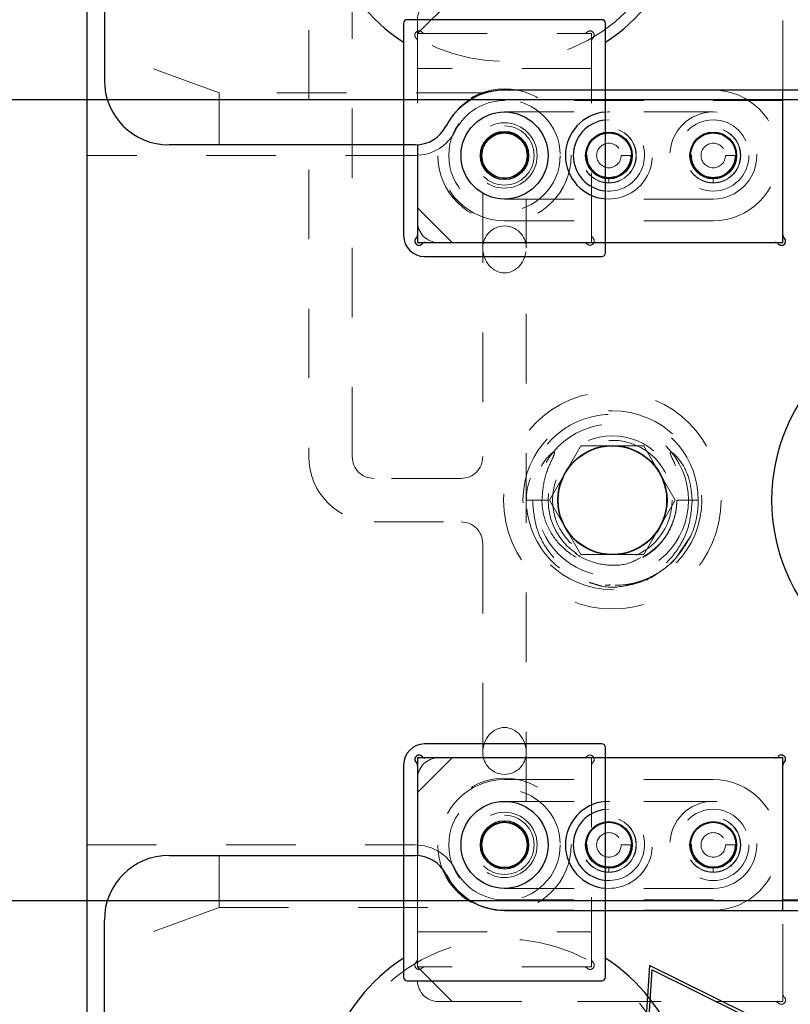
# Model space of a CAD drawing. Header units: inches. Extents: x 1880 to 2363, y -453 to -54.
# Tile 731 of 1056: x 1977.37 to 1978.48, y -68.09 to -66.68. Entities that reach past the tile are written whole.
import ezdxf

# ---------------------------------------------------------------- set-up
doc = ezdxf.new("R2010")
doc.units = ezdxf.units.IN
doc.header["$LTSCALE"] = 0.5
doc.header["$MEASUREMENT"] = 0
doc.linetypes.add('HIDDEN', pattern=[0.225, 0.15, -0.075])
for name, color, linetype in [('APP-M-S', 30, 'Continuous'), ('DIE-M-S', 8, 'Continuous'), ('DIE-M-S2', 1, 'Continuous'), ('DIE-M-S3', 8, 'Continuous'), ('DSS-M-S', 53, 'Continuous'), ('DST-M-S', 53, 'Continuous'), ('PAD-M-S', 135, 'Continuous'), ('PBU-M-S', 8, 'Continuous'), ('PUN-M-S', 8, 'Continuous'), ('RAI-M-S', 8, 'Continuous'), ('SID-M-D', 42, 'Continuous'), ('ST1-M-S', 193, 'Continuous'), ('ST2-M-S', 193, 'Continuous'), ('SVD-M-S', 8, 'Continuous'), ('SVF-M-S', 8, 'Continuous')]:
    doc.layers.add(name, color=color, linetype=linetype)

# ---------------------------------------------------------------- blocks, each defined once
blk = doc.blocks.new('STRIP')
at = {"layer": 'APP-M-S', "linetype": 'Continuous', "lineweight": 25}
for p, q in [((1951.3505, -66.7911), (1936.8505, -66.7911)), ((1936.8505, -67.9411), (1951.3505, -67.9411))]:
    blk.add_line(p, q, dxfattribs=at)
for centre in [(1941.0005, -66.8711), (1941.1505, -66.8711), (1941.3005, -66.8711), (1941.0005, -67.8611), (1941.1505, -67.8611), (1941.3005, -67.8611)]:
    blk.add_circle(centre, 0.0325, dxfattribs=at)

msp = doc.modelspace()

# ---------------------------------------------------------------- linework, layer by layer
at = {"layer": 'DIE-M-S', "linetype": 'Continuous', "lineweight": 25}
for p, q in [((1977.46606, -64.11607), (1977.46606, -69.56607)), ((1978.46606, -66.98511), (1978.46606, -66.77707)), ((1977.94106, -66.85585), (1977.94106, -66.98511)), ((1977.95201, -66.99607), (1978.4551, -66.99607)), ((1978.4551, -67.73607), (1977.95201, -67.73607)), ((1977.94106, -67.74702), (1977.94106, -67.87628)), ((1978.46606, -67.95507), (1978.46606, -67.74702))]:
    msp.add_line(p, q, dxfattribs=at)
at = {"layer": 'DIE-M-S', "linetype": 'HIDDEN', "lineweight": 18}
for p, q in [((1978.46606, -66.77707), (1978.46606, -66.65702)), ((1977.94106, -66.67607), (1977.94106, -66.85585)), ((1977.94106, -67.87628), (1977.94106, -68.05607)), ((1978.46606, -68.07511), (1978.46606, -67.95507)), ((1977.97106, -68.08607), (1978.4551, -68.08607))]:
    msp.add_line(p, q, dxfattribs=at)
at = {"layer": 'DIE-M-S', "linetype": 'Continuous', "lineweight": 25}
msp.add_circle((1978.22106, -67.36607), 0.0785, dxfattribs=at)
at = {"layer": 'DIE-M-S', "linetype": 'HIDDEN', "lineweight": 18}
for centre, radius, start, end in [((1977.97106, -66.67607), 0.03, 90, 180), ((1977.97106, -68.05607), 0.03, 180, 270), ((1978.46394, -68.08394), 0.006, 222.59227, 47.40773), ((1978.47206, -68.07511), 0.006, 180, 227.40773), ((1978.4551, -68.09207), 0.006, 42.59227, 90)]:
    msp.add_arc(centre, radius, start, end, dxfattribs=at)
at = {"layer": 'DIE-M-S', "linetype": 'Continuous', "lineweight": 25}
for centre, start, end in [((1977.94318, -66.99394), 132.59227, 317.40773), ((1977.93506, -66.98511), 312.59227, 0), ((1978.46394, -66.99394), 222.59227, 47.40773), ((1978.47206, -66.98511), 180, 227.40773), ((1977.95201, -67.00207), 90, 137.40773), ((1978.4551, -67.00207), 42.59227, 90), ((1977.94318, -67.73819), 42.59227, 227.40773), ((1977.95201, -67.73007), 222.59227, 270), ((1978.4551, -67.73007), 270, 317.40773), ((1978.46394, -67.73819), 312.59227, 137.40773), ((1977.93506, -67.74702), 0, 47.40773), ((1978.47206, -67.74702), 132.59227, 180)]:
    msp.add_arc(centre, 0.006, start, end, dxfattribs=at)
at = {"layer": 'DIE-M-S2', "linetype": 'HIDDEN', "lineweight": 18}
for p, q in [((1977.99106, -66.64607), (1977.94106, -66.69607)), ((1978.46606, -66.77707), (1978.46606, -66.64607)), ((1977.94106, -66.69607), (1977.94106, -66.85585)), ((1977.94106, -67.87628), (1977.94106, -68.03607)), ((1978.46606, -68.08607), (1978.46606, -67.95507)), ((1977.94106, -68.03607), (1977.99106, -68.08607)), ((1977.99106, -68.08607), (1978.46606, -68.08607))]:
    msp.add_line(p, q, dxfattribs=at)
at = {"layer": 'DIE-M-S2', "linetype": 'Continuous', "lineweight": 25}
for p, q in [((1978.46606, -66.99607), (1978.46606, -66.77707)), ((1977.94106, -66.85585), (1977.94106, -66.99607)), ((1977.94106, -66.99607), (1978.46606, -66.99607)), ((1977.94106, -67.73607), (1977.94106, -67.87628)), ((1978.46606, -67.73607), (1977.94106, -67.73607)), ((1978.46606, -67.95507), (1978.46606, -67.73607))]:
    msp.add_line(p, q, dxfattribs=at)
for centre, radius in [((1978.06606, -66.87107), 0.03467), ((1978.21606, -66.87107), 0.0335), ((1978.36606, -66.87107), 0.0335), ((1978.06606, -67.86107), 0.03467), ((1978.21606, -67.86107), 0.0335), ((1978.36606, -67.86107), 0.0335)]:
    msp.add_circle(centre, radius, dxfattribs=at)
at = {"layer": 'DIE-M-S3', "linetype": 'HIDDEN', "lineweight": 18}
for p, q in [((1977.78481, -66.29107), (1977.78481, -67.30357)), ((1977.84731, -67.30357), (1977.84731, -66.29107)), ((1978.06606, -66.80857), (1978.36606, -66.80857)), ((1978.03481, -66.92536), (1978.03481, -67.30357)), ((1978.36606, -66.93357), (1978.06606, -66.93357)), ((1978.09731, -67.79857), (1978.09731, -66.93357)), ((1978.00356, -67.33482), (1977.87856, -67.33482)), ((1977.87856, -67.39732), (1978.00356, -67.39732)), ((1978.03481, -67.42857), (1978.03481, -67.80666)), ((1978.06606, -67.79857), (1978.36606, -67.79857)), ((1978.36606, -67.92357), (1978.06606, -67.92357))]:
    msp.add_line(p, q, dxfattribs=at)
for centre, radius in [((1978.06606, -66.87107), 0.04248), ((1978.21606, -66.87107), 0.03906), ((1978.36606, -66.87107), 0.03906), ((1978.22106, -67.36607), 0.08594), ((1978.06606, -67.86107), 0.04248), ((1978.21606, -67.86107), 0.03906), ((1978.36606, -67.86107), 0.03906)]:
    msp.add_circle(centre, radius, dxfattribs=at)
for centre, radius, start, end in [((1978.06606, -66.87107), 0.0625, 90, 270), ((1978.36606, -66.87107), 0.0625, 270, 90), ((1978.06606, -67.00357), 0.03125, 0, 180), ((1977.87856, -67.30357), 0.09375, 180, 270), ((1977.87856, -67.30357), 0.03125, 180, 270), ((1978.00356, -67.30357), 0.03125, 270, 0), ((1978.00356, -67.42857), 0.03125, 0, 90), ((1978.06606, -67.72857), 0.03125, 180, 0), ((1978.06606, -67.86107), 0.0625, 90, 270), ((1978.36606, -67.86107), 0.0625, 270, 90)]:
    msp.add_arc(centre, radius, start, end, dxfattribs=at)
for centre, major_axis in [((1978.06606, -67.00357), (0, -0.03608)), ((1978.06606, -67.72857), (0, 0.03608))]:
    msp.add_ellipse(centre, major_axis=major_axis, ratio=0.8660254, start_param=4.712389, end_param=7.8539816, dxfattribs=at)
at = {"layer": 'DSS-M-S', "linetype": 'HIDDEN', "lineweight": 18}
for p, q in [((1978.06606, -66.77732), (1978.36606, -66.77732)), ((1978.36606, -66.96482), (1978.06606, -66.96482)), ((1978.06606, -67.76732), (1978.36606, -67.76732)), ((1978.36606, -67.95482), (1978.06606, -67.95482))]:
    msp.add_line(p, q, dxfattribs=at)
msp.add_circle((1978.22106, -67.36607), 0.1285, dxfattribs=at)
for centre, start, end in [((1978.06606, -66.87107), 90, 270), ((1978.36606, -66.87107), 270, 90), ((1978.06606, -67.86107), 90, 270), ((1978.36606, -67.86107), 270, 90)]:
    msp.add_arc(centre, 0.09375, start, end, dxfattribs=at)
at = {"layer": 'DST-M-S', "linetype": 'Continuous', "lineweight": 25}
msp.add_circle((1978.71606, -67.36607), 0.26565, dxfattribs=at)
at = {"layer": 'PAD-M-S', "linetype": 'HIDDEN', "lineweight": 18}
for p, q in [((1977.94106, -66.69607), (1978.19106, -66.69607)), ((1977.94106, -66.96607), (1977.94106, -66.69607)), ((1978.19106, -66.69607), (1978.19106, -66.99607)), ((1978.19106, -66.74607), (1977.94106, -66.74607)), ((1977.99106, -66.99607), (1977.94106, -66.94607)), ((1978.19106, -66.99607), (1977.97106, -66.99607)), ((1977.94106, -67.78607), (1977.99106, -67.73607)), ((1977.97106, -67.73607), (1978.19106, -67.73607)), ((1978.19106, -67.73607), (1978.19106, -68.03607)), ((1977.94106, -68.03607), (1977.94106, -67.76607)), ((1977.94106, -67.98607), (1978.19106, -67.98607)), ((1978.19106, -68.03607), (1977.94106, -68.03607))]:
    msp.add_line(p, q, dxfattribs=at)
for centre, radius in [((1978.06606, -66.87107), 0.09562), ((1978.06606, -66.87107), 0.0469), ((1978.06606, -67.86107), 0.09562), ((1978.06606, -67.86107), 0.0469)]:
    msp.add_circle(centre, radius, dxfattribs=at)
for centre, radius, start, end in [((1977.94318, -66.69819), 0.006, 42.59227, 227.40773), ((1977.95201, -66.69007), 0.006, 222.59227, 270), ((1978.1801, -66.69007), 0.006, 270, 317.40773), ((1978.18894, -66.69819), 0.006, 312.59227, 137.40773), ((1977.93506, -66.70702), 0.006, 0, 47.40773), ((1978.19706, -66.70702), 0.006, 132.59227, 180), ((1977.97106, -66.96607), 0.03, 180, 270), ((1978.18894, -66.99394), 0.006, 222.59227, 47.40773), ((1978.19706, -66.98511), 0.006, 180, 227.40773), ((1978.1801, -67.00207), 0.006, 42.59227, 90), ((1977.97106, -67.76607), 0.03, 90, 180), ((1978.1801, -67.73007), 0.006, 270, 317.40773), ((1978.18894, -67.73819), 0.006, 312.59227, 137.40773), ((1978.19706, -67.74702), 0.006, 132.59227, 180), ((1977.94318, -68.03394), 0.006, 132.59227, 317.40773), ((1977.93506, -68.02511), 0.006, 312.59227, 0), ((1977.95201, -68.04207), 0.006, 90, 137.40773), ((1978.1801, -68.04207), 0.006, 42.59227, 90), ((1978.18894, -68.03394), 0.006, 222.59227, 47.40773), ((1978.19706, -68.02511), 0.006, 180, 227.40773)]:
    msp.add_arc(centre, radius, start, end, dxfattribs=at)
at = {"layer": 'PBU-M-S', "linetype": 'HIDDEN', "lineweight": 18}
msp.add_line((1977.46606, -64.11607), (1977.46606, -70.61607), dxfattribs=at)
at = {"layer": 'PUN-M-S', "linetype": 'HIDDEN', "lineweight": 18}
for centre, radius in [((1978.06606, -66.87107), 0.08), ((1978.06606, -66.87107), 0.0469), ((1978.06606, -66.87107), 0.0325), ((1978.06606, -67.86107), 0.08), ((1978.06606, -67.86107), 0.0469), ((1978.06606, -67.86107), 0.0325)]:
    msp.add_circle(centre, radius, dxfattribs=at)
at = {"layer": 'RAI-M-S', "linetype": 'Continuous', "lineweight": 25}
for p, q in [((1977.49106, -66.29897), (1977.49106, -66.76297)), ((1978.66606, -66.77707), (1978.06606, -66.77707)), ((1977.93761, -66.85597), (1977.58406, -66.85597)), ((1977.58406, -67.87617), (1977.93761, -67.87617)), ((1978.06606, -67.95507), (1978.66606, -67.95507)), ((1977.49106, -68.43317), (1977.49106, -67.96917)), ((1978.27432, -68.03439), (1978.26417, -68.19176)), ((1978.41568, -68.10428), (1978.27432, -68.03439)), ((1978.27793, -68.04063), (1978.26865, -68.18456)), ((1978.40721, -68.10456), (1978.27793, -68.04063))]:
    msp.add_line(p, q, dxfattribs=at)
at = {"layer": 'RAI-M-S', "linetype": 'HIDDEN', "lineweight": 18}
for p, q in [((1977.65591, -66.78107), (1977.49106, -66.72107)), ((1978.03893, -66.78107), (1977.65591, -66.78107)), ((1977.65591, -66.85597), (1977.65591, -66.78107)), ((1977.65591, -67.95107), (1977.65591, -67.87617)), ((1977.65591, -67.95107), (1977.49106, -68.01107)), ((1977.65591, -67.95107), (1978.03893, -67.95107))]:
    msp.add_line(p, q, dxfattribs=at)
at = {"layer": 'RAI-M-S', "linetype": 'Continuous', "lineweight": 25}
for centre, radius, start, end in [((1977.58406, -66.76297), 0.093, 180, 270), ((1978.06606, -66.87107), 0.094, 90, 153.12257), ((1977.93761, -66.80597), 0.05, 270, 333.12257), ((1977.58406, -67.96917), 0.093, 90, 180), ((1977.93761, -67.92617), 0.05, 26.87743, 90), ((1978.06606, -67.86107), 0.094, 206.87743, 270)]:
    msp.add_arc(centre, radius, start, end, dxfattribs=at)
at = {"layer": 'ST1-M-S', "linetype": 'Continuous', "lineweight": 25}
for p, q in [((1977.46606, -64.11607), (1977.46606, -70.61607)), ((1977.92106, -66.68107), (1977.92106, -66.98607)), ((1978.20606, -66.67607), (1977.92606, -66.67607)), ((1978.21106, -67.01107), (1978.21106, -66.68107)), ((1977.95106, -67.01607), (1978.20606, -67.01607)), ((1978.20606, -67.71607), (1977.95106, -67.71607)), ((1978.21106, -68.05107), (1978.21106, -67.72107)), ((1977.92106, -67.74607), (1977.92106, -68.05107)), ((1977.92606, -68.05607), (1978.20606, -68.05607))]:
    msp.add_line(p, q, dxfattribs=at)
for centre, radius, start, end in [((1978.06606, -66.48607), 0.2655, 303.10256, 236.89744), ((1977.92606, -66.68107), 0.005, 90, 180), ((1978.20606, -66.68107), 0.005, 0, 90), ((1977.95106, -66.98607), 0.03, 180, 270), ((1978.20606, -67.01107), 0.005, 270, 0), ((1977.95106, -67.74607), 0.03, 90, 180), ((1978.20606, -67.72107), 0.005, 0, 90), ((1978.06606, -68.24607), 0.2655, 123.10256, 56.89744), ((1977.92606, -68.05107), 0.005, 180, 270), ((1978.20606, -68.05107), 0.005, 270, 0)]:
    msp.add_arc(centre, radius, start, end, dxfattribs=at)
at = {"layer": 'ST2-M-S', "linetype": 'HIDDEN', "lineweight": 18}
for p, q in [((1978.66606, -66.79207), (1978.06606, -66.79207)), ((1978.21606, -66.81988), (1978.21106, -66.82013)), ((1978.36606, -66.81988), (1978.36606, -66.81988)), ((1978.21606, -66.83957), (1978.21606, -66.83957)), ((1978.36606, -66.83957), (1978.36606, -66.83957)), ((1977.93761, -66.87097), (1977.46606, -66.87097)), ((1978.23367, -66.87107), (1978.24755, -66.87107)), ((1978.38367, -66.87107), (1978.39755, -66.87107)), ((1978.21606, -67.80988), (1978.21106, -67.81013)), ((1978.36606, -67.80988), (1978.36606, -67.80988)), ((1978.21606, -67.82957), (1978.21606, -67.82957)), ((1978.36606, -67.82957), (1978.36606, -67.82957)), ((1977.46606, -67.86117), (1977.93761, -67.86117)), ((1978.23367, -67.86107), (1978.24755, -67.86107)), ((1978.38367, -67.86107), (1978.39755, -67.86107)), ((1978.06606, -67.94007), (1978.66606, -67.94007))]:
    msp.add_line(p, q, dxfattribs=at)
at = {"layer": 'ST2-M-S', "linetype": 'Continuous', "lineweight": 25}
for centre, radius in [((1978.06606, -66.87107), 0.0625), ((1978.06606, -66.87107), 0.033), ((1978.06606, -67.86107), 0.0625), ((1978.06606, -67.86107), 0.033)]:
    msp.add_circle(centre, radius, dxfattribs=at)
at = {"layer": 'ST2-M-S', "linetype": 'HIDDEN', "lineweight": 18}
for centre, radius in [((1978.36606, -66.87107), 0.0625), ((1978.36606, -66.87107), 0.05118), ((1978.21606, -66.87107), 0.03937), ((1978.36606, -66.87107), 0.03937), ((1978.21606, -66.87107), 0.0315), ((1978.21606, -66.87107), 0.0315), ((1978.36606, -66.87107), 0.0315), ((1978.36606, -66.87107), 0.0315), ((1978.21606, -66.87107), 0.01761), ((1978.36606, -66.87107), 0.01761), ((1978.36606, -67.86107), 0.0625), ((1978.36606, -67.86107), 0.05118), ((1978.21606, -67.86107), 0.03937), ((1978.36606, -67.86107), 0.03937), ((1978.21606, -67.86107), 0.0315), ((1978.21606, -67.86107), 0.0315), ((1978.36606, -67.86107), 0.0315), ((1978.36606, -67.86107), 0.0315), ((1978.21606, -67.86107), 0.01761), ((1978.36606, -67.86107), 0.01761)]:
    msp.add_circle(centre, radius, dxfattribs=at)
for centre, radius, start, end in [((1978.06606, -66.87107), 0.079, 90, 153.12257), ((1978.21606, -66.87107), 0.0625, 265.41143, 94.58857), ((1978.21606, -66.87107), 0.05118, 264.3937, 90), ((1977.93761, -66.80597), 0.065, 270, 333.12257), ((1978.21606, -67.86107), 0.0625, 265.41143, 94.58857), ((1978.21606, -67.86107), 0.05118, 264.3937, 90), ((1977.93761, -67.92617), 0.065, 26.87743, 90), ((1978.06606, -67.86107), 0.079, 206.87743, 270)]:
    msp.add_arc(centre, radius, start, end, dxfattribs=at)
at = {"layer": 'ST2-M-S', "linetype": 'Continuous', "lineweight": 25}
for centre, radius, start, end in [((1978.21606, -66.87107), 0.0625, 94.58857, 265.41143), ((1978.21606, -66.87107), 0.05118, 95.6063, 264.3937), ((1978.21606, -67.86107), 0.0625, 94.58857, 265.41143), ((1978.21606, -67.86107), 0.05118, 95.6063, 264.3937)]:
    msp.add_arc(centre, radius, start, end, dxfattribs=at)
at = {"layer": 'ST2-M-S', "linetype": 'HIDDEN', "lineweight": 18}
for points in [[(1978.21606, -66.91044), (1978.21606, -66.90932), (1978.21606, -66.907), (1978.21606, -66.90436), (1978.21606, -66.90282), (1978.21606, -66.90265), (1978.21606, -66.90256)], [(1978.36606, -66.91044), (1978.36606, -66.90932), (1978.36606, -66.907), (1978.36606, -66.90436), (1978.36606, -66.90282), (1978.36606, -66.90265), (1978.36606, -66.90256)], [(1978.21606, -67.90044), (1978.21606, -67.89932), (1978.21606, -67.897), (1978.21606, -67.89436), (1978.21606, -67.89282), (1978.21606, -67.89265), (1978.21606, -67.89256)], [(1978.36606, -67.90044), (1978.36606, -67.89932), (1978.36606, -67.897), (1978.36606, -67.89436), (1978.36606, -67.89282), (1978.36606, -67.89265), (1978.36606, -67.89256)]]:
    msp.add_open_spline(points, degree=3, knots=[0, 0, 0, 0, 0.2702613, 0.5624294, 0.7897364, 1, 1, 1, 1], dxfattribs=at)
at = {"layer": 'SVD-M-S', "linetype": 'HIDDEN', "lineweight": 18}
for p, q in [((1978.13088, -67.36607), (1978.17597, -67.28797)), ((1978.17597, -67.28797), (1978.26615, -67.28797)), ((1978.26615, -67.28797), (1978.31124, -67.36607)), ((1978.12861, -67.36607), (1978.09761, -67.36607)), ((1978.17597, -67.44417), (1978.13088, -67.36607)), ((1978.31124, -67.36607), (1978.26615, -67.44417)), ((1978.31362, -67.36607), (1978.34451, -67.36607)), ((1978.31343, -67.44794), (1978.33273, -67.41859)), ((1978.26615, -67.44417), (1978.17597, -67.44417))]:
    msp.add_line(p, q, dxfattribs=at)
for radius in [0.15625, 0.10938, 0.09245]:
    msp.add_circle((1978.22106, -67.36607), radius, dxfattribs=at)
at = {"layer": 'SVD-M-S', "linetype": 'Continuous', "lineweight": 25}
msp.add_circle((1978.22106, -67.36607), 0.078, dxfattribs=at)
at = {"layer": 'SVD-M-S', "linetype": 'HIDDEN', "lineweight": 18}
msp.add_arc((1978.22106, -67.36607), 0.12345, 0, 318.49399, dxfattribs=at)
for points, knots in [([(1978.11987, -67.36607), (1978.12067, -67.35561), (1978.12225, -67.33504), (1978.13129, -67.31356), (1978.13709, -67.30185), (1978.13788, -67.29881), (1978.13793, -67.29808), (1978.13787, -67.29766), (1978.13771, -67.29737), (1978.13753, -67.29723), (1978.13728, -67.29714), (1978.13677, -67.29714), (1978.13532, -67.29765), (1978.13066, -67.30105), (1978.12134, -67.31179), (1978.11068, -67.33236), (1978.10657, -67.35264), (1978.10638, -67.3643), (1978.10635, -67.36607)], [0, 0, 0, 0, 0.2076038, 0.4083117, 0.4593416, 0.4672989, 0.4706023, 0.4739367, 0.4754729, 0.4770193, 0.4784261, 0.4808219, 0.4869016, 0.5085462, 0.5949381, 0.7677236, 0.9647299, 1, 1, 1, 1]), ([(1978.33577, -67.36607), (1978.33484, -67.35558), (1978.33299, -67.33459), (1978.32174, -67.31303), (1978.31228, -67.30218), (1978.30899, -67.29926), (1978.30722, -67.29801), (1978.3062, -67.29744), (1978.3054, -67.29715), (1978.30486, -67.29713), (1978.30456, -67.29724), (1978.30438, -67.2974), (1978.30424, -67.29768), (1978.30416, -67.29834), (1978.30469, -67.30086), (1978.30902, -67.31011), (1978.31888, -67.33127), (1978.32095, -67.35259), (1978.32225, -67.36607)], [0, 0, 0, 0, 0.2084518, 0.4174801, 0.4693944, 0.4953395, 0.5050157, 0.5125382, 0.5186403, 0.5217116, 0.5232197, 0.5247359, 0.5264592, 0.5292932, 0.5378926, 0.5771165, 0.7328091, 1, 1, 1, 1]), ([(1978.1033, -67.33432), (1978.10127, -67.34033), (1978.09777, -67.35065), (1978.09766, -67.36153), (1978.09761, -67.36607)], [0, 0, 0, 0, 0.5826003, 1, 1, 1, 1]), ([(1978.31351, -67.44788), (1978.3106, -67.45096), (1978.29831, -67.46398), (1978.27117, -67.48112), (1978.2312, -67.49047), (1978.19089, -67.48581), (1978.1548, -67.46812), (1978.12691, -67.43954), (1978.10943, -67.40407), (1978.10736, -67.37846), (1978.10635, -67.36607)], [0, 0, 0, 0, 0.0440351, 0.1858804, 0.3256184, 0.4633566, 0.59959, 0.7351876, 0.8718499, 1, 1, 1, 1]), ([(1978.11987, -67.36607), (1978.11987, -67.36701), (1978.11999, -67.37864), (1978.12497, -67.40135), (1978.1429, -67.42961), (1978.16954, -67.45045), (1978.20137, -67.46126), (1978.23458, -67.46105), (1978.26544, -67.45018), (1978.29078, -67.43008), (1978.30532, -67.40715), (1978.31062, -67.39043), (1978.31237, -67.38167), (1978.31292, -67.37781), (1978.31328, -67.37434), (1978.31347, -67.3719), (1978.31361, -67.36898), (1978.31363, -67.36704), (1978.31364, -67.36607)], [0, 0, 0, 0, 0.0094126, 0.1164788, 0.2270009, 0.3382844, 0.4488422, 0.5579297, 0.6652552, 0.7709387, 0.8763192, 0.9317875, 0.9456031, 0.9657469, 0.9707804, 0.9805642, 0.9902707, 1, 1, 1, 1]), ([(1978.26159, -67.44824), (1978.2572, -67.45083), (1978.24305, -67.4592), (1978.21431, -67.4609), (1978.18116, -67.4527), (1978.15298, -67.43231), (1978.13435, -67.40378), (1978.12884, -67.38008), (1978.12864, -67.36769), (1978.12861, -67.36607)], [0, 0, 0, 0, 0.0810525, 0.2615073, 0.4421156, 0.6227395, 0.803248, 0.9742385, 1, 1, 1, 1]), ([(1978.33577, -67.36607), (1978.33476, -67.37847), (1978.3327, -67.4041), (1978.31516, -67.43938), (1978.28761, -67.46859), (1978.26329, -67.47845), (1978.25118, -67.48336)], [0, 0, 0, 0, 0.2395731, 0.4950597, 0.7485558, 1, 1, 1, 1]), ([(1978.31351, -67.44788), (1978.32041, -67.43874), (1978.33533, -67.41898), (1978.3436, -67.38947), (1978.34431, -67.37115), (1978.34451, -67.36607)], [0, 0, 0, 0, 0.3830485, 0.8285803, 1, 1, 1, 1]), ([(1978.18793, -67.48423), (1978.19028, -67.48491), (1978.19618, -67.4866), (1978.21441, -67.49282), (1978.24499, -67.48936), (1978.27923, -67.4786), (1978.296, -67.4636), (1978.30294, -67.45739)], [0, 0, 0, 0, 0.0590763, 0.148279, 0.4629255, 0.7774794, 1, 1, 1, 1]), ([(1978.21791, -67.48738), (1978.21567, -67.48798), (1978.2132, -67.48864), (1978.2108, -67.48805), (1978.21057, -67.48799)], [0, 0, 0, 0, 0.9048967, 1, 1, 1, 1])]:
    msp.add_open_spline(points, degree=3, knots=knots, dxfattribs=at)
at = {"layer": 'SVF-M-S', "linetype": 'HIDDEN', "lineweight": 18}
for centre in [(1978.06606, -66.48607), (1978.06606, -68.24607)]:
    msp.add_circle(centre, 0.25, dxfattribs=at)

# ---------------------------------------------------------------- block references
at = {"layer": 'SID-M-D'}
msp.add_blockref('STRIP', (37.06555, 0), dxfattribs=at)

doc.saveas('drawing.dxf')
